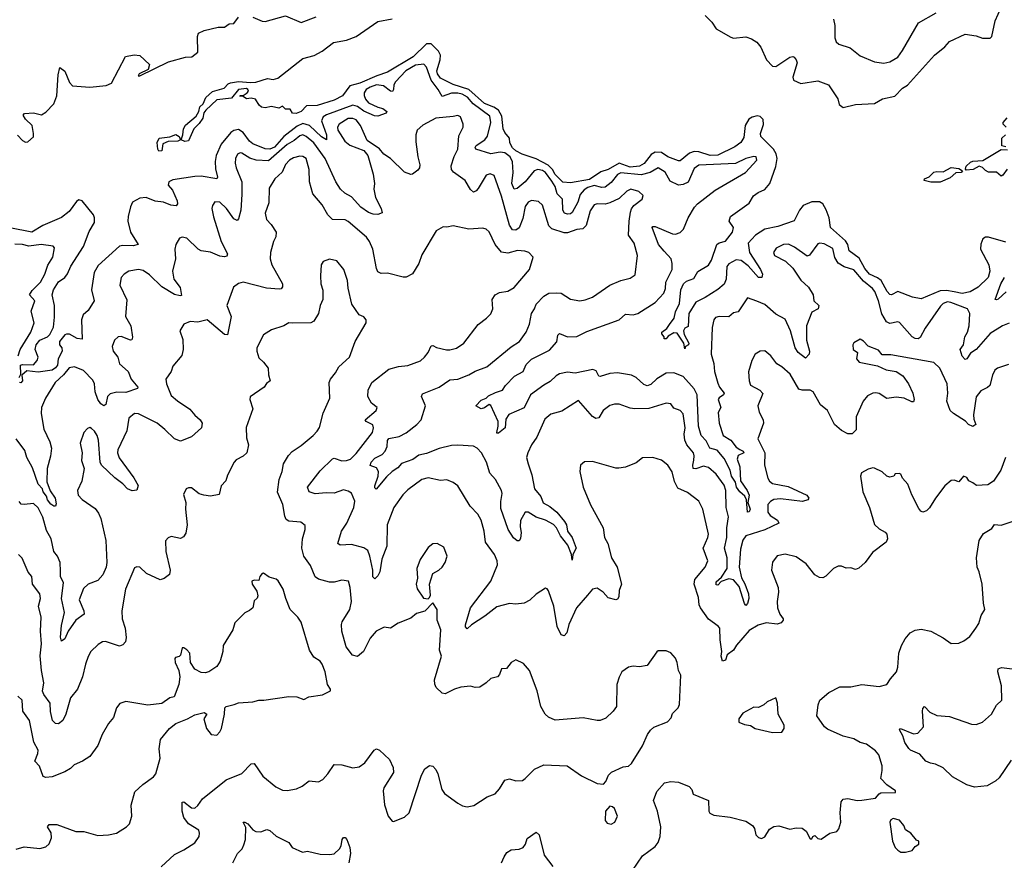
# Model space of a CAD drawing. Extents: x 2199565 to 2323334, y 894172 to 1018966.
# Tile 311 of 440: x 2272937 to 2279225, y 965442 to 970811. Entities that reach past the tile are written whole.
import ezdxf

# ---------------------------------------------------------------- set-up
doc = ezdxf.new("R2010")
doc.units = 0

msp = doc.modelspace()

# ---------------------------------------------------------------- linework, layer by layer
at = {"layer": '0CON10XD'}
for points in [[(2277315, 970838.8), (2277358, 970795), (2277385, 970754), (2277478.9, 970698.9), (2277495, 970694.4), (2277575, 970702.5), (2277610.2, 970690.2), (2277645, 970668.6), (2277670, 970635), (2277707.1, 970555), (2277745, 970514.4), (2277765, 970512.5), (2277855, 970573.1), (2277875, 970577.1), (2277882.6, 970572.6), (2277896.5, 970555), (2277901.1, 970535), (2277873.8, 970445), (2277878, 970425), (2277925, 970404.4), (2278035, 970421.1), (2278101.2, 970395), (2278160.8, 970305), (2278170.3, 970270.3), (2278195, 970250), (2278275, 970270.8), (2278395, 970275.7), (2278446.7, 970305), (2278525, 970323.5), (2278575, 970374.4), (2278606, 970394), (2278778.6, 970585), (2278845, 970638), (2278875, 970671.4), (2278975, 970718), (2279045, 970709.2), (2279086.4, 970693.6), (2279135, 970693.8), (2279146, 970705), (2279165.6, 970805), (2279205, 970890)], [(2273705, 970583.3), (2273766.7, 970525), (2273757.5, 970492.5), (2273700, 970465), (2273693, 970453), (2273705, 970452.5), (2273888.3, 970541.7), (2273995, 970571.2), (2274036.7, 970575), (2274073.8, 970605), (2274071.5, 970705), (2274078, 970725), (2274115, 970741.5), (2274205, 970764.3), (2274245, 970763.3), (2274275, 970786), (2274305, 970786.7), (2274335, 970827.1)], [(2279235, 969391), (2279125, 969422.3), (2279105, 969421.6), (2279087.6, 969412.4), (2279075, 969377.5), (2279072.2, 969345), (2279126.4, 969246.4), (2279131.9, 969205), (2279122.4, 969165), (2279058, 969102), (2279006.5, 969073.5), (2278955, 969061.6), (2278905, 969072.2), (2278855, 969080.8), (2278815, 969080), (2278695, 969028.1), (2278639.4, 969039.4), (2278545, 969074.6), (2278505, 969054.4), (2278495, 969056.4), (2278476.1, 969076.1), (2278438.4, 969145), (2278415, 969163.5), (2278365, 969186), (2278335, 969221.7), (2278298.1, 969288.1), (2278234.1, 969334.1), (2278225.5, 969375), (2278209.9, 969399.9), (2278114.6, 969484.6), (2278106.8, 969545), (2278088, 969598), (2278065, 969634.8), (2278045, 969648.2), (2277995, 969647.3), (2277940.6, 969625), (2277916.1, 969595), (2277882.6, 969527.4), (2277779.5, 969490.5), (2277695, 969473.3), (2277635, 969435.2), (2277589.5, 969385), (2277597.6, 969325), (2277668.1, 969215), (2277680.6, 969185), (2277677.5, 969165), (2277655, 969165.6), (2277590.2, 969240.2), (2277545, 969273.2), (2277513.2, 969276.8), (2277465, 969252.7), (2277452.7, 969235), (2277448.1, 969155), (2277435, 969122.7), (2277395, 969087.1), (2277315, 969036.2), (2277255, 969006.9), (2277210, 968935), (2277205, 968852.5), (2277185, 968841.2), (2277175.8, 968825), (2277180.6, 968800.6), (2277210, 968745), (2277207.5, 968735), (2277190, 968725), (2277185, 968710), (2277178.8, 968745), (2277135, 968808.9), (2277115, 968810.5), (2277079.2, 968790.8), (2277065, 968772.9), (2277053, 968773), (2277053.3, 968785), (2277036.9, 968805), (2277038.9, 968815), (2277070.5, 968839.5), (2277086.3, 968863.7), (2277116, 968905), (2277124.3, 968945), (2277151.5, 968998.5), (2277159.4, 969085), (2277175.8, 969125), (2277195, 969141.7), (2277241.4, 969158.6), (2277267.3, 969202.7), (2277335, 969244.3), (2277354.3, 969275), (2277390, 969375), (2277405, 969387), (2277445, 969397.5), (2277489.1, 969455), (2277495.8, 969485), (2277468, 969525), (2277475.8, 969555), (2277595, 969640), (2277623.9, 969686.1), (2277652.5, 969707.5), (2277695, 969727.7), (2277728.3, 969765), (2277765.9, 969874.1), (2277773.9, 969925), (2277767, 969955), (2277751.1, 969985), (2277670.3, 970065), (2277668.8, 970085), (2277687.5, 970142.5), (2277684.3, 970174.3), (2277665, 970193.1), (2277646.5, 970196.5), (2277615, 970189.2), (2277593.9, 970176.1), (2277569.2, 970135), (2277560.8, 970059.2), (2277543.2, 970026.8), (2277505, 969999.5), (2277395, 969946.6), (2277346.2, 969945), (2277275, 969967.5), (2277245, 969968.8), (2277215, 969958.2), (2277155, 969910), (2277145, 969909.4), (2277075.2, 969935.2), (2277035, 969963.9), (2276995.8, 969965.8), (2276970.4, 969949.6), (2276925, 969893.3), (2276895, 969876.5), (2276835, 969869.5), (2276765, 969894.1), (2276695, 969854.3), (2276649.3, 969840.7), (2276575, 969790.7), (2276455, 969768.8), (2276405, 969774.1), (2276355.6, 969825), (2276341.4, 969851.4), (2276312.5, 969882.5), (2276235, 969923), (2276145, 969952.4), (2276105, 969974.4), (2276085, 969993.2), (2276066.4, 970025), (2276065.5, 970055.5), (2276035, 970091.4), (2276025, 970114), (2276016, 970195), (2275994.2, 970234.2), (2275965, 970252.8), (2275905, 970276.7), (2275806, 970366), (2275705, 970397.4), (2275625, 970438.9), (2275604.4, 970465), (2275600.7, 970485), (2275621.7, 970555), (2275624.3, 970585), (2275611.3, 970611.3), (2275565, 970656.8), (2275535, 970656.4), (2275449.7, 970575), (2275285, 970476.9), (2275217.8, 970452.2), (2275109.2, 970405), (2275045, 970388.6), (2274998, 970325), (2274945, 970297.8), (2274835.9, 970264.1), (2274769.5, 970260.5), (2274733.8, 970225), (2274702.7, 970212.7), (2274680, 970215), (2274665, 970240), (2274635, 970240), (2274615, 970260), (2274593, 970247), (2274545, 970256.7), (2274505, 970248.8), (2274482.3, 970252.3), (2274466.7, 970265), (2274443.3, 970303.3), (2274415, 970309.2), (2274385, 970306.7), (2274365, 970320), (2274342.5, 970322.5), (2274345, 970327.5), (2274365, 970327.5), (2274390, 970345), (2274397.5, 970355), (2274393.3, 970365), (2274385, 970371.2), (2274333.9, 970366.1), (2274289.2, 970310.8), (2274195, 970300), (2274125, 970234.3), (2274113.6, 970216.4), (2274107.6, 970182.4), (2274082.6, 970147.4), (2274048.1, 970115), (2274015, 970038.5), (2273992.4, 970032.4), (2273967.5, 970045), (2273979.4, 970075), (2273983.1, 970115), (2273995, 970138), (2274065, 970196), (2274081.4, 970225), (2274086.9, 970255), (2274109.4, 970275), (2274126.3, 970313.7), (2274167.3, 970352.7), (2274243.3, 970375), (2274267.7, 970402.3), (2274282.3, 970407.7), (2274335, 970415.6), (2274410.5, 970409.5), (2274445, 970413.3), (2274520, 970435), (2274555, 970429.2), (2274585, 970437.5), (2274745, 970563.5), (2274817.8, 970582.2), (2274869.1, 970610.9), (2274940, 970665), (2275025, 970680.5), (2275085, 970704.5), (2275225, 970799.4), (2275315, 970815.9)], [(2274425, 970828.6), (2274485, 970801.4), (2274505, 970800.8), (2274635, 970835.6), (2274735, 970794.3), (2274830.3, 970829.7)], [(2278134.5, 970815), (2278142.9, 970775), (2278142, 970695), (2278150.3, 970670.3), (2278167.5, 970655), (2278240.9, 970630.9), (2278305, 970581.1), (2278395, 970543.3), (2278455, 970534.4), (2278495, 970542.2), (2278545, 970573.1), (2278575, 970614.2), (2278677.6, 970792.4), (2278790, 970855)], [(2272922.8, 970072.8), (2272955, 970040.6), (2272975, 970029.4), (2272988.9, 970031.1), (2273025, 970063.8), (2273025.8, 970085), (2273015.6, 970135.6), (2272973.3, 970175), (2272958.3, 970201.7), (2272968.3, 970211.7), (2273025, 970216.7), (2273077, 970203), (2273105, 970220), (2273154.2, 970275), (2273174.3, 970325), (2273181.7, 970458.3), (2273194.2, 970505.8), (2273225, 970482), (2273255, 970410), (2273275, 970390), (2273385, 970380), (2273489.8, 970390.2), (2273523.6, 970406.4), (2273613, 970577), (2273667, 970587), (2273705, 970583.3)], [(2277535, 968067), (2277557.1, 968055), (2277562, 968045), (2277525, 968028.5), (2277519.2, 968005), (2277535.2, 967955.2), (2277539.4, 967865), (2277583.8, 967805), (2277595.5, 967775), (2277587, 967727), (2277602.9, 967685), (2277595, 967668), (2277585, 967666.2), (2277579.5, 967745), (2277567.2, 967767.2), (2277536.1, 967795), (2277515, 967824.7), (2277507.9, 967857.9), (2277481.8, 967895), (2277473.9, 967935), (2277435, 968009.3), (2277391.3, 968061.3), (2277343.8, 968073.8), (2277321.8, 968121.8), (2277289.7, 968155), (2277271.1, 968215), (2277262.9, 968415), (2277245, 968454.1), (2277175, 968533.3), (2277115, 968555.6), (2277065, 968554.5), (2277005, 968516.9), (2276968.3, 968481.7), (2276945, 968473.1), (2276922, 968482), (2276875, 968525.7), (2276845, 968540.6), (2276755, 968555.5), (2276705, 968551.8), (2276645, 968531.8), (2276634.5, 968535), (2276618.6, 968568.6), (2276597.7, 968577.7), (2276485, 968554.7), (2276435, 968559), (2276385, 968550.4), (2276362.7, 968537.3), (2276325, 968499.4), (2276285, 968477.3), (2276200, 968415), (2276158.8, 968331.2), (2276060.3, 968289.7), (2276040.9, 968259.1), (2276037.1, 968205), (2275995, 968170), (2275985, 968170), (2275984.6, 968174.6), (2275993.4, 968215), (2275992.5, 968245), (2275945, 968347.5), (2275935, 968353.3), (2275905, 968332), (2275885, 968325.8), (2275850, 968345), (2275885, 968380.6), (2275916.6, 968393.4), (2275931.7, 968408.3), (2275975, 968431.1), (2276020, 968445), (2276040, 968475), (2276096.1, 968533.9), (2276151.5, 968565), (2276171, 968609), (2276205, 968644.1), (2276320.1, 968699.9), (2276366.6, 968753.4), (2276373.3, 968796.7), (2276383.6, 968806.4), (2276435, 968786.5), (2276495, 968788.9), (2276559.5, 968820.5), (2276765, 968893.9), (2276805, 968930.5), (2276855, 968925.4), (2276885, 968933.8), (2276995, 969004.5), (2277049.6, 969065), (2277060.8, 969095), (2277063.9, 969135), (2277102.9, 969215), (2277104.5, 969255), (2277096.5, 969285), (2277053.5, 969333.5), (2277015.9, 969375.9), (2276977.1, 969485), (2276980, 969490), (2276995, 969491.5), (2277105, 969443.6), (2277125, 969441.8), (2277155, 969451.9), (2277176.2, 969473.8), (2277206.2, 969545), (2277245.8, 969614.2), (2277265, 969635.6), (2277378.2, 969721.8), (2277572, 969835), (2277645.6, 969915), (2277641.2, 969935), (2277625, 969937.8), (2277575, 969925.4), (2277508, 969892), (2277275, 969882.1), (2277245, 969860.9), (2277206.2, 969773.8), (2277175, 969758.9), (2277145, 969754.6), (2277090.9, 969780.9), (2277058.1, 969838.1), (2277015, 969864.6), (2276964.3, 969835.7), (2276905, 969820.5), (2276775, 969832.8), (2276755, 969823.4), (2276715, 969771.6), (2276675, 969742.6), (2276655, 969738.6), (2276605, 969751.5), (2276565, 969739.8), (2276542.6, 969725), (2276517.1, 969695), (2276500.9, 969645), (2276465, 969580), (2276455, 969570.4), (2276435, 969568.2), (2276415.3, 969575.3), (2276405, 969593.8), (2276403.2, 969665), (2276369.1, 969699.1), (2276355.7, 969745), (2276335, 969779.1), (2276295, 969834.4), (2276275, 969848.2), (2276245, 969854.8), (2276222.7, 969845), (2276165.3, 969775), (2276115, 969733.2), (2276095, 969728.5), (2276080.6, 969765), (2276089, 969835), (2276085, 969904), (2276068.9, 969935), (2276035, 969960.7), (2276005, 969964.4), (2275945, 969955.6), (2275850, 969985), (2275845.7, 969995), (2275852.3, 970007.7), (2275906.8, 970043.2), (2275925, 970068.1), (2275944.8, 970155), (2275940.3, 970195), (2275833.6, 970273.6), (2275797.1, 970317.1), (2275762, 970335), (2275735, 970341.9), (2275695, 970341.1), (2275635, 970320.4), (2275610.2, 970365), (2275564.7, 970424.7), (2275535, 970508.9), (2275518.4, 970528.4), (2275465, 970521.1), (2275402.1, 970485), (2275336.7, 970415), (2275327.3, 970395), (2275325.2, 970364.8), (2275316.9, 970353.1), (2275305, 970354.7), (2275260, 970390), (2275216, 970396), (2275175, 970381.5), (2275149.2, 970365), (2275137.3, 970345), (2275137, 970327), (2275145, 970304.1), (2275165, 970280), (2275225, 970252.2), (2275256.2, 970245), (2275282.5, 970225), (2275277.5, 970215), (2275225, 970196.1), (2275202.3, 970197.7), (2275135, 970228), (2275095, 970256.6), (2275065, 970264.8), (2274896.8, 970203.2), (2274875, 970190.4), (2274863.7, 970165), (2274896.1, 970075), (2274895.7, 970044.3), (2274865, 970064.2), (2274788.8, 970135), (2274745, 970147.9), (2274708.1, 970131.9), (2274624.5, 970065), (2274565, 969997.1), (2274535, 969984), (2274505, 969986.4), (2274425, 970018.3), (2274405.1, 970035.1), (2274365, 970091.9), (2274335, 970110.5), (2274305, 970104.7), (2274285, 970091.8), (2274224.2, 970015.8), (2274191.9, 969945), (2274184.8, 969905), (2274187.9, 969857.9), (2274201.1, 969805), (2274196, 969795), (2274095, 969811), (2274055, 969810.8), (2273915, 969788.9), (2273889.2, 969775), (2273884.4, 969755), (2273912.2, 969722.2), (2273942.5, 969655), (2273944.2, 969635), (2273937, 969623), (2273902.7, 969627.3), (2273855, 969645.9), (2273802.8, 969652.8), (2273744.5, 969675.5), (2273705, 969670.6), (2273658, 969645), (2273644.5, 969615.5), (2273629.5, 969555), (2273628.2, 969525), (2273645.3, 969455), (2273693.3, 969375), (2273662.7, 969367.3), (2273595, 969370), (2273574.4, 969365), (2273438.9, 969241.1), (2273413.1, 969196.9), (2273396.2, 969085), (2273412.7, 969015), (2273374.4, 968955), (2273343.2, 968926.8), (2273331.9, 968895), (2273335, 968770), (2273305, 968775.6), (2273255, 968802.1), (2273235, 968803.8), (2273225, 968798.2), (2273191.5, 968755), (2273191.1, 968735), (2273205.2, 968715.2), (2273208.1, 968695), (2273182.1, 968645), (2273177.4, 968605), (2273165, 968588.2), (2273145, 968573.7), (2273055, 968560), (2272981.9, 968568.1), (2272950, 968540), (2272955.6, 968505), (2272945, 968491.4), (2272935, 968493.3)], [(2276315.7, 969495.7), (2276275, 969625.8), (2276251.1, 969651.1), (2276205, 969656.5), (2276185, 969645.6), (2276165, 969617.5), (2276149.4, 969540.6), (2276127, 969483), (2276105, 969466.7), (2276085, 969468.6), (2276065, 969500), (2276015, 969684), (2275966.6, 969816.6), (2275942.3, 969827.7), (2275915, 969818.8), (2275865, 969732.5), (2275852.6, 969717.4), (2275835, 969710.8), (2275815, 969727.1), (2275781.8, 969785), (2275706.5, 969836.5), (2275694.7, 969855), (2275692.9, 969877.1), (2275712, 969938), (2275735.8, 969985), (2275741.4, 970068.6), (2275768.1, 970125), (2275769.4, 970145), (2275751.3, 970191.3), (2275735, 970199.4), (2275705, 970192.9), (2275595, 970183.1), (2275512.6, 970137.4), (2275475.8, 970105), (2275467.1, 970075), (2275467.9, 970032.1), (2275480, 969935), (2275492.5, 969885), (2275491.2, 969865), (2275480.5, 969849.5), (2275446.2, 969825), (2275435, 969823.3), (2275395, 969836.7), (2275305, 969925.7), (2275262.8, 969952.8), (2275235, 969985.7), (2275155, 970040), (2275112.7, 970135), (2275085, 970172), (2275065, 970179.8), (2275035, 970179.5), (2274976.2, 970145), (2274965.8, 970125), (2274968.1, 970105), (2275013.2, 970035), (2275045, 970009.3), (2275135, 969976), (2275161.2, 969945), (2275194.5, 969824.5), (2275202.2, 969765), (2275197.9, 969727.9), (2275209.4, 969675), (2275245.8, 969605), (2275251.2, 969578.8), (2275223.2, 969566.8), (2275195, 969568.8), (2275165, 969580.4), (2275115, 969613.1), (2275055, 969679.1), (2275012.9, 969702.9), (2274985, 969730), (2274955.4, 969775), (2274887.1, 969925), (2274815, 970024.7), (2274766.2, 970065), (2274744.8, 970075.2), (2274725, 970070.3), (2274690.6, 970039.4), (2274645, 970013.3), (2274525, 969910.9), (2274446.7, 969915), (2274407.8, 969927.8), (2274355, 969958.1), (2274345, 969960), (2274328.2, 969951.8), (2274314.6, 969925), (2274312.1, 969895), (2274319.1, 969865), (2274356.7, 969776.7), (2274356.2, 969695), (2274350.3, 969595), (2274335, 969540), (2274325, 969529.2), (2274305, 969539.2), (2274257.8, 969605), (2274215, 969645.6), (2274182.9, 969647.1), (2274168, 969625), (2274164.2, 969605), (2274175, 969552.5), (2274223.3, 969395), (2274264, 969315), (2274260, 969300), (2274244.3, 969295.7), (2274215, 969300.8), (2274155, 969326), (2274095, 969335.4), (2274076, 969346), (2274005, 969415.7), (2273975, 969422.5), (2273956.7, 969415), (2273933.8, 969375), (2273928, 969345), (2273931.5, 969285), (2273913.8, 969205), (2273921.3, 969155), (2273961.6, 969101.6), (2273969.3, 969050.7), (2273962.5, 969047.5), (2273925, 969057.2), (2273844.8, 969104.8), (2273765, 969182.5), (2273725, 969210.5), (2273695, 969215.6), (2273635, 969204.2), (2273603.6, 969186.4), (2273584.5, 969165.5), (2273575.7, 969115), (2273622, 969022), (2273613.5, 968915), (2273646.9, 968855), (2273657.1, 968782.9), (2273653.3, 968766.7), (2273645, 968764), (2273585, 968788.1), (2273565, 968785.6), (2273543.3, 968765), (2273528.2, 968725), (2273533.5, 968695), (2273564.5, 968655), (2273573.4, 968613.4), (2273629.2, 968565), (2273648.9, 968515), (2273691.4, 968465), (2273689.2, 968455), (2273615, 968429.5), (2273557.1, 968432.9), (2273515, 968420.9), (2273497.3, 968405), (2273486.4, 968353.6), (2273475, 968345.8), (2273455, 968358.8), (2273436.1, 968386.1), (2273419.6, 968435), (2273415.6, 968485.6), (2273405, 968508.8), (2273345, 968571.2), (2273286.7, 968595), (2273251.9, 968588.1), (2273217.6, 968542.4), (2273163.6, 968495), (2273101.9, 968395), (2273076.4, 968333.6), (2273074.6, 968295), (2273091.1, 968195), (2273130.4, 968115), (2273139.6, 968075), (2273133.4, 968023.4), (2273112.5, 967945), (2273110.5, 967860.5), (2273132.5, 967802.5), (2273164.4, 967755), (2273170.8, 967719.2), (2273166, 967704), (2273155, 967704.2), (2273135, 967717.1), (2273114.7, 967745), (2273108.7, 967768.7), (2273086.2, 967795), (2273083.6, 967815), (2273054.9, 967844.9), (2273018, 967948), (2272981.6, 968015), (2272969, 968059), (2272915, 968134.5)], [(2279237.5, 970125), (2279217.5, 970145), (2279217.5, 970155), (2279242.5, 970185)], [(2273825, 969972), (2273819.2, 969985), (2273816, 970026), (2273827.5, 970055), (2273895, 970063.2), (2273935, 970078.1), (2273956.2, 970065), (2273963.3, 970045), (2273946.7, 970035), (2273885, 970033.9), (2273851.3, 970018.7), (2273845, 969974.2), (2273825, 969972)], [(2279235, 970000), (2279210, 970005), (2279210, 970055), (2279232.5, 970075)], [(2275220, 968335), (2275183, 968363), (2275160, 968405), (2275161.9, 968445), (2275185, 968493.1), (2275295, 968579.2), (2275356.6, 968596.6), (2275415, 968602.7), (2275496.6, 968633.4), (2275522.9, 968655), (2275545.7, 968685), (2275565, 968728), (2275575, 968730), (2275598.3, 968718.3), (2275662.6, 968702.6), (2275685, 968702.2), (2275727.2, 968712.8), (2275773.8, 968746.2), (2275864.3, 968865), (2275918.8, 968905), (2275945, 968933.3), (2275958.6, 968965), (2275954.4, 969025), (2275972.5, 969055), (2276000.5, 969069.5), (2276055, 969076.9), (2276095, 969101.4), (2276192.5, 969215), (2276216.7, 969295), (2276188, 969325), (2276163.5, 969333.5), (2276116.2, 969336.2), (2276055, 969320), (2276015, 969327.3), (2275973.9, 969375), (2275936, 969456), (2275915, 969474), (2275895, 969480), (2275805, 969473.1), (2275705, 969494), (2275665, 969486.2), (2275641.7, 969488.3), (2275596.4, 969463.6), (2275505, 969310), (2275485.8, 969255), (2275445, 969188), (2275405, 969166.2), (2275385, 969166), (2275285, 969191.8), (2275245, 969190), (2275225, 969200), (2275215, 969221.2), (2275192.7, 969345), (2275170.5, 969395), (2275151.5, 969421.5), (2275035, 969523.3), (2275015, 969532.5), (2274935, 969534.4), (2274905, 969565.8), (2274868.9, 969628.9), (2274808.6, 969698.6), (2274788.2, 969775), (2274785.4, 969855), (2274765.5, 969925), (2274745, 969937.9), (2274725, 969940), (2274685, 969929.6), (2274660.6, 969915), (2274635, 969885.7), (2274613, 969837), (2274565.7, 969795), (2274530, 969735), (2274528, 969642), (2274505.6, 969575), (2274514.2, 969535), (2274543.4, 969503.4), (2274574, 969455), (2274572.9, 969425), (2274557.8, 969395), (2274538.9, 969325), (2274537.5, 969285), (2274546.5, 969245), (2274614.3, 969125), (2274616, 969105), (2274606.7, 969093.3), (2274595, 969090), (2274513.8, 969096.2), (2274365, 969135.4), (2274335, 969126.7), (2274303, 969103), (2274258.9, 968985), (2274287.5, 968915), (2274265, 968797.5), (2274245, 968801.2), (2274135, 968893.3), (2274075, 968879.2), (2274025, 968884.4), (2273984.2, 968865.8), (2273960, 968825), (2273979.1, 968769.1), (2273980.8, 968705), (2273972.8, 968667.2), (2273915, 968598), (2273903.3, 968565), (2273870.8, 968515), (2273874.3, 968485), (2273905, 968410.6), (2273945, 968376.2), (2274023.9, 968323.9), (2274054.6, 968284.6), (2274090, 968255), (2274101.4, 968235), (2274098, 968205), (2274035, 968148), (2273965, 968120), (2273925, 968134.4), (2273863.2, 968193.2), (2273815.7, 968235), (2273695.9, 968294.1), (2273670, 968295), (2273633.7, 968266.3), (2273622.1, 968185), (2273564.7, 968065), (2273562, 968045), (2273572.8, 968012.8), (2273666.5, 967885), (2273694, 967836), (2273685, 967806.7), (2273655, 967801.4), (2273625, 967814.4), (2273596.4, 967846.4), (2273545, 967885.6), (2273459.6, 967965), (2273450.7, 967985), (2273440, 968125), (2273431.9, 968155), (2273415, 968183.8), (2273395, 968201.2), (2273385, 968206.2), (2273369.5, 968200.5), (2273346, 968175), (2273324.2, 968105.8), (2273335.7, 968045), (2273331.4, 967995), (2273349.2, 967945), (2273333.3, 967863.3), (2273307.1, 967805), (2273311.4, 967775), (2273335, 967747.1), (2273418.3, 967688.3), (2273440.1, 967660.1), (2273455.3, 967625.3), (2273486.6, 967485), (2273493.5, 967345), (2273488.9, 967315), (2273466.9, 967265), (2273435, 967230), (2273373.8, 967206.2), (2273345, 967177.5), (2273317.5, 967105), (2273346.7, 967035), (2273349.2, 967015), (2273296.2, 966975), (2273247.1, 966905), (2273225, 966857.1), (2273205, 966842), (2273197.6, 966867.6), (2273203, 966943), (2273223.1, 967025), (2273204.2, 967115), (2273215.9, 967215), (2273198.5, 967255), (2273198.3, 967288.3), (2273194.5, 967345), (2273178.2, 967385), (2273154.6, 967415), (2273137.2, 967495), (2273109.2, 967549.2), (2273085, 967633.1), (2273055, 967692.7), (2273025, 967720.8), (2272965, 967713.8), (2272947.4, 967717.4), (2272933.8, 967733.8)], [(2279243, 969857), (2279215, 969817.5), (2279205, 969812.5), (2279175, 969837.5), (2279125, 969837.5), (2279105, 969847.5), (2279086.7, 969866.7), (2279064.1, 969875.9), (2279025.6, 969854.4), (2278981.2, 969851.2), (2278976.7, 969856.7), (2278982, 969875), (2279009.2, 969900.8), (2279025, 969908.6), (2279088.6, 969911.4), (2279205, 969982.5), (2279245, 969980)], [(2278815, 969774.5), (2278755, 969774.5), (2278714.2, 969784.2), (2278715, 969796), (2278745, 969808.6), (2278775, 969838.1), (2278795, 969842.7), (2278835, 969839.5), (2278885, 969867.5), (2278935, 969860), (2278957, 969847), (2278950, 969835), (2278916.1, 969833.9), (2278879.7, 969800.3), (2278815, 969774.5)], [(2279252, 968608), (2279182.5, 968585), (2279165, 968573.3), (2279148.6, 968541.4), (2279133.1, 968475), (2279118.7, 968461.3), (2279075, 968440.8), (2279045, 968403.3), (2279028.6, 968288.6), (2279029.7, 968259.7), (2279043.8, 968225), (2279025, 968214), (2278996.7, 968225), (2278976.7, 968246.7), (2278900, 968295), (2278880, 968315), (2278858.8, 968375), (2278864.6, 968425), (2278859.1, 968485), (2278814.2, 968585), (2278775, 968620.8), (2278501.3, 968671.3), (2278445, 968670), (2278420.5, 968700.5), (2278355.9, 968725.9), (2278325, 968758.8), (2278305, 968770), (2278263.6, 968746.4), (2278257.5, 968735), (2278260, 968705), (2278287.5, 968685), (2278280, 968645), (2278297.5, 968625), (2278415, 968600), (2278470, 968575), (2278533.5, 968563.5), (2278576.4, 968536.4), (2278614.2, 968485), (2278640, 968425), (2278648.8, 968385), (2278645, 968370), (2278635, 968371.2), (2278586, 968394), (2278535, 968400), (2278475, 968392.9), (2278425, 968423.5), (2278405, 968427.5), (2278385, 968425.6), (2278351.4, 968408.6), (2278323.1, 968375), (2278278, 968275), (2278277.9, 968192.1), (2278254.3, 968165.7), (2278225, 968166.4), (2278185, 968186.8), (2278141.2, 968225), (2278096.2, 968315), (2278052.1, 968352.1), (2278003.8, 968433.8), (2277985, 968445.5), (2277935, 968445.3), (2277912, 968452), (2277858, 968548), (2277805, 968594), (2277772.4, 968612.4), (2277735, 968664), (2277695, 968696.7), (2277665, 968693.8), (2277634.2, 968675.8), (2277612.5, 968635), (2277592.1, 968562.1), (2277596, 968505), (2277605, 968476.7), (2277664.5, 968444.5), (2277683.8, 968423.8), (2277651.4, 968345), (2277660, 968305), (2277684.3, 968255), (2277687.5, 968235), (2277650, 968135), (2277694.7, 968044.7), (2277694, 967965), (2277715, 967882.5), (2277725, 967863.6), (2277745, 967848), (2277845, 967830), (2277963.3, 967775), (2277977.5, 967755), (2277970, 967745), (2277935.4, 967734.6), (2277795, 967751.3), (2277754.1, 967745.9), (2277731.2, 967735), (2277715.8, 967714.2), (2277714.3, 967665), (2277730, 967645), (2277775.7, 967615), (2277784, 967595), (2277695, 967553.4), (2277575, 967514), (2277555, 967488), (2277539.4, 967429.4), (2277532.4, 967315), (2277546.7, 967246.7), (2277568.9, 967208.9), (2277592.3, 967145), (2277594.4, 967115), (2277585, 967082.9), (2277575, 967070), (2277565, 967082.9), (2277531.5, 967191.5), (2277495, 967232.6), (2277465, 967240.5), (2277417.5, 967222.5), (2277395, 967200), (2277385, 967201.4), (2277385, 967220), (2277418.8, 967251.2), (2277454.4, 967305.6), (2277454.5, 967375), (2277437.6, 967435), (2277453.8, 967505), (2277453.4, 967566.6), (2277462.9, 967635), (2277448.9, 967695), (2277447.2, 967805), (2277435, 967837.8), (2277385, 967907.8), (2277335, 967951.1), (2277305, 967960), (2277255, 967942.4), (2277238.9, 967945), (2277235.8, 967965), (2277241.6, 967998.4), (2277245.2, 968025), (2277240.8, 968045), (2277198.2, 968095), (2277185.3, 968125), (2277181.2, 968165), (2277187.2, 968205), (2277175, 968293.3), (2277155.5, 968315.5), (2277115, 968330), (2277095, 968357.5), (2277065, 968362.2), (2276955, 968328.9), (2276865, 968326.1), (2276835, 968329.6), (2276765, 968355.5), (2276735, 968356.5), (2276705, 968346.4), (2276664.2, 968315.8), (2276635, 968268.6), (2276615.5, 968264.5), (2276595, 968276.7), (2276505, 968378.8), (2276399.4, 968310.6), (2276328.6, 968291.4), (2276290.8, 968259.2), (2276239.2, 968145), (2276204.7, 968095.3), (2276181.1, 968045), (2276173.5, 968015), (2276183.3, 967975), (2276206.9, 967905), (2276224.6, 967815), (2276264.5, 967765), (2276280.9, 967725), (2276322, 967702), (2276366.3, 967666.3), (2276416.4, 967606.4), (2276428.3, 967585), (2276436.2, 967545), (2276465.3, 967505), (2276491.2, 967435), (2276470, 967395), (2276465, 967360), (2276460, 967395), (2276437.1, 967455), (2276390.5, 967515), (2276366.2, 967566.2), (2276345, 967587.8), (2276295.8, 967615.8), (2276234.8, 967634.8), (2276185, 967666.1), (2276165, 967666.9), (2276135, 967613.3), (2276132.5, 967572.5), (2276140, 967535), (2276135, 967496.7), (2276126.8, 967483.2), (2276115, 967482.9), (2276091.2, 967501.2), (2276056, 967556), (2276010.6, 967689.4), (2276010, 967735), (2276018, 967785), (2276012.9, 967805), (2275975.4, 967875.4), (2275940.5, 967915), (2275919.2, 967985), (2275887.1, 968045), (2275858.8, 968075), (2275835, 968086.7), (2275735, 968094.1), (2275695, 968091.3), (2275615, 968072), (2275535, 968040.8), (2275485, 968028.9), (2275447.4, 968002.6), (2275375, 967977.6), (2275351.8, 967948.2), (2275314.7, 967925), (2275279.3, 967890.7), (2275213.6, 967813.6), (2275205, 967822), (2275204.2, 967835), (2275226.1, 967895), (2275228.5, 967925), (2275215, 967948.9), (2275175, 967963.3), (2275180.8, 967985), (2275205, 968011.8), (2275251.1, 968035), (2275271.2, 968055), (2275283.3, 968085), (2275285.9, 968124.1), (2275294, 968136), (2275361.4, 968148.6), (2275405, 968172.8), (2275472.2, 968225), (2275501.1, 968255), (2275529.3, 968345), (2275502.2, 968405), (2275509.3, 968420.7), (2275615.4, 968464.6), (2275685, 968510.6), (2275734.6, 968515.4), (2275805, 968542.7), (2275845, 968567.3), (2275920, 968595), (2276075, 968721.5), (2276129.2, 968755), (2276172.2, 968815), (2276193.6, 968866.4), (2276204.5, 968935), (2276224.4, 968965), (2276234.5, 968995), (2276284.4, 969045), (2276316, 969064), (2276367.4, 969067.4), (2276395, 969064.3), (2276455, 969025.7), (2276515, 969015.7), (2276548.2, 969021.8), (2276595, 969040), (2276705, 969115.6), (2276775, 969145.8), (2276835, 969160), (2276867.4, 969182.6), (2276881.9, 969305), (2276861.1, 969385), (2276825.5, 969435), (2276829.6, 969525), (2276836.9, 969583.1), (2276845, 969604), (2276860, 969625), (2276912, 969665), (2276918.6, 969688.6), (2276890, 969715), (2276840.7, 969729.3), (2276815, 969717.1), (2276765, 969668.9), (2276705, 969641.3), (2276675, 969633.4), (2276624.6, 969635.4), (2276605, 969628.5), (2276579.2, 969590.8), (2276553.9, 969496.1), (2276534, 969475), (2276495, 969470.5), (2276435, 969450), (2276415, 969450.3), (2276335.7, 969475), (2276315.7, 969495.7)], [(2272933.2, 968525), (2272943.4, 968546.6), (2272942.4, 968605), (2272955, 968609.8), (2273025, 968606.7), (2273048, 968635), (2273054, 968655), (2273036.2, 968705), (2273041.6, 968735), (2273065, 968763.7), (2273115, 968785.8), (2273130.3, 968799.7), (2273153.4, 968846.6), (2273158.6, 968911.4), (2273159.6, 968985), (2273144.5, 969055), (2273151.9, 969085), (2273185, 969136.3), (2273225, 969164), (2273242.8, 969187.2), (2273263, 969237), (2273345, 969362.2), (2273381, 969459), (2273413.7, 969516.3), (2273414.2, 969545), (2273407.4, 969565), (2273337, 969655), (2273315, 969660.2), (2273298.8, 969651.2), (2273253.3, 969586.7), (2273205, 969547.3), (2273085, 969497), (2273015, 969455.3), (2272875, 969482.5)], [(2272926.8, 968665), (2272940.5, 968705), (2273008.7, 968815), (2273030.4, 968875), (2273010.9, 968949.1), (2273034.4, 969015), (2273000, 969055), (2273017.3, 969082.7), (2273068.9, 969135), (2273096.9, 969185), (2273117, 969243), (2273147.8, 969295), (2273160, 969355), (2273150, 969365), (2273075, 969376.2), (2272995, 969364.2), (2272955, 969375.8), (2272906.7, 969376.7)], [(2279255, 968873.1), (2279213.3, 968856.7), (2279135, 968806.1), (2279045, 968705.4), (2279009.4, 968680.6), (2278985, 968644.2), (2278975, 968640), (2278955, 968662), (2278943.7, 968705), (2278964.1, 968735), (2278973, 968785), (2278990.9, 968815), (2279000.7, 968855), (2279004.6, 968935), (2278990, 968965), (2278884.1, 969005.9), (2278861.7, 969008.3), (2278835, 968998.5), (2278817.6, 968982.4), (2278719.6, 968840.4), (2278688.1, 968781.9), (2278675, 968772.7), (2278655.5, 968774.5), (2278636.7, 968786.7), (2278555, 968878), (2278545, 968882.5), (2278495, 968870.9), (2278472.2, 968882.2), (2278443.2, 968933.2), (2278421.9, 969015), (2278398.1, 969075), (2278382.3, 969095), (2278325, 969140.6), (2278265, 969213.9), (2278202.8, 969232.8), (2278165, 969255.4), (2278141.8, 969291.8), (2278130.7, 969350.7), (2278075, 969379.4), (2278045.9, 969384.1), (2278035, 969378.8), (2277981.7, 969308.3), (2277965, 969302), (2277885, 969359.4), (2277847, 969377), (2277815, 969374.5), (2277767.4, 969352.6), (2277751.1, 969325), (2277757.1, 969305), (2277828.1, 969268.1), (2277875.3, 969225.3), (2277925, 969148), (2277974, 969104), (2278004.6, 969055), (2278009.1, 969015), (2278041.5, 968985), (2278035.6, 968965), (2277996.2, 968943.8), (2277961.8, 968855), (2277962.8, 968765), (2277980, 968695), (2277978.8, 968675), (2277955, 968648.8), (2277908.2, 968685), (2277889.7, 968715), (2277860.5, 968825), (2277825, 968898.6), (2277765, 968931.5), (2277695, 968991.9), (2277645, 969014.3), (2277585, 969033.8), (2277525, 968945.8), (2277495, 968939.2), (2277465.9, 968914.1), (2277403.8, 968916.2), (2277381.3, 968908.7), (2277369.2, 968895), (2277358.5, 968845), (2277353.8, 968675), (2277370.4, 968615), (2277373.6, 968565), (2277395, 968489.2), (2277405.3, 968465), (2277435.7, 968425), (2277432, 968415), (2277405, 968396.9), (2277398.5, 968385), (2277415.6, 968335), (2277397.5, 968302.5), (2277404.8, 968235), (2277429.2, 968155), (2277478.3, 968125), (2277511.9, 968081.9), (2277535, 968067)], [(2275735, 965806.7), (2275765, 965790), (2275795, 965783.3), (2275837.7, 965792.3), (2275923, 965847), (2275974.1, 965865.9), (2276001.7, 965898.3), (2276035.6, 965954.4), (2276065, 965962.5), (2276105, 965949.2), (2276147.3, 965952.7), (2276165, 965963.8), (2276224.7, 966025.3), (2276285, 966051.1), (2276432.5, 966045), (2276525, 965981.2), (2276625, 965933.3), (2276665, 965927.5), (2276680, 965945), (2276696.7, 965985), (2276716.7, 966005), (2276791.2, 966038.8), (2276825, 966043.3), (2276845, 966060), (2276915, 966173.3), (2276946, 966245), (2276965.6, 966274.4), (2276987.6, 966292.4), (2277073, 966327), (2277097, 966353), (2277105, 966380), (2277142.5, 966415), (2277151.7, 966438.3), (2277160, 966625), (2277144, 966654), (2277136.2, 966705), (2277125, 966732.5), (2277095, 966767.5), (2277065, 966780), (2277015, 966780), (2277005, 966773.3), (2276945, 966687.5), (2276895, 966678.8), (2276855, 966682.5), (2276825, 966676.2), (2276783.3, 966645), (2276765, 966612.5), (2276750, 966565), (2276749.2, 966425), (2276728, 966395), (2276679.3, 966350.7), (2276645, 966335.6), (2276624.6, 966334.6), (2276535, 966352.7), (2276357.7, 966337.7), (2276315, 966356), (2276292.5, 966375), (2276265.7, 966425), (2276242, 966525), (2276193.8, 966655), (2276155, 966700), (2276105, 966722.5), (2276075, 966706.2), (2276045, 966667.5), (2276014.1, 966665.9), (2276000.7, 966629.3), (2275987.5, 966615), (2275945, 966603.3), (2275915, 966576), (2275875, 966547.5), (2275845, 966545.7), (2275815, 966554.2), (2275755, 966547.1), (2275713.3, 966535), (2275655, 966505.8), (2275635, 966508.8), (2275596.7, 966546.7), (2275587.8, 966567.8), (2275586.5, 966595), (2275630.6, 966745), (2275618.5, 966785), (2275626.4, 966915), (2275604, 966975), (2275603.3, 967045), (2275575, 967087.5), (2275525, 967032.5), (2275470.5, 967019.5), (2275435, 966988.8), (2275355, 966956), (2275305, 966925.8), (2275265, 966930.8), (2275213.9, 966906.1), (2275175, 966862), (2275131.9, 966775), (2275095, 966744.3), (2275062.6, 966752.6), (2275022.7, 966805), (2274994.5, 966905), (2274992.7, 966947.3), (2274995.6, 966965), (2275046.2, 967045), (2275055.6, 967095), (2275047.1, 967185), (2275036.2, 967225), (2274995, 967232.2), (2274945, 967219.1), (2274915, 967219.1), (2274845, 967237.8), (2274825, 967252.5), (2274795, 967325.6), (2274752.2, 967385), (2274738.2, 967435), (2274742.3, 967495), (2274760.5, 967555), (2274760.3, 967580.3), (2274731.7, 967601.7), (2274655, 967609.4), (2274638.5, 967618.5), (2274629.4, 967639.4), (2274616.8, 967715), (2274584, 967794), (2274594.7, 967875), (2274613.8, 967925), (2274622.1, 967975), (2274652.8, 968027.2), (2274676.6, 968053.4), (2274735, 968090.8), (2274810.8, 968155), (2274837.8, 968182.2), (2274852.7, 968207.3), (2274875, 968297.5), (2274918, 968395), (2274914.3, 968494.3), (2274922, 968515), (2274954, 968555), (2274975, 968594), (2275043.1, 968655), (2275080, 968755), (2275150, 968875), (2275150, 968895), (2275135, 968912.5), (2275105, 968926.7), (2275058.8, 968995), (2275035.7, 969095.7), (2275031.4, 969145), (2275008, 969215), (2274961.7, 969271.7), (2274915, 969282), (2274875, 969266.2), (2274862, 969245), (2274857.5, 969175), (2274860, 969125), (2274873.9, 969083.9), (2274872, 969025), (2274855.8, 968985), (2274845.5, 968934.5), (2274814.6, 968885.4), (2274796.2, 968875), (2274676.4, 968873.6), (2274655, 968874.3), (2274623.3, 968855), (2274545, 968830), (2274495, 968797.5), (2274451.9, 968715), (2274450.6, 968695), (2274465, 968651.2), (2274494, 968625), (2274524, 968585), (2274526.4, 968543.6), (2274536.7, 968505), (2274512.3, 968487.7), (2274497.5, 968465), (2274408.3, 968401.7), (2274407.5, 968385), (2274426.7, 968325), (2274383, 968207), (2274385, 968140), (2274398, 968095), (2274386.7, 968045), (2274365, 968023.8), (2274319.7, 968000.3), (2274306, 967985), (2274265, 967902.5), (2274253.8, 967865), (2274224.2, 967835), (2274211.7, 967778.3), (2274155, 967768), (2274113.4, 967773.4), (2274083.5, 967783.5), (2274035, 967821.2), (2274015, 967821.2), (2274000, 967815), (2273982.3, 967777.7), (2273998.3, 967728.3), (2273995.8, 967685.8), (2274006.7, 967585), (2273998.5, 967531.5), (2273982.7, 967507.3), (2273965, 967497.5), (2273905, 967511.4), (2273885, 967502.5), (2273868.1, 967481.9), (2273870.6, 967415), (2273897.5, 967295), (2273892.9, 967267.1), (2273858.7, 967241.3), (2273835, 967233.3), (2273745.8, 967275), (2273705, 967314.2), (2273684.2, 967315.8), (2273670, 967310), (2273612.5, 967175), (2273588.6, 967035), (2273591.5, 966985), (2273610, 966925), (2273617.9, 966865), (2273612.9, 966837.1), (2273595, 966819.2), (2273575, 966810.8), (2273485, 966840.6), (2273465, 966836.9), (2273439.1, 966820.9), (2273391.4, 966775), (2273375, 966743.8), (2273356.9, 966695), (2273339.1, 966615), (2273305.6, 966535), (2273260.5, 966479.5), (2273231.4, 966375), (2273212.2, 966335), (2273185, 966312.9), (2273165, 966316.5), (2273146.2, 966335), (2273132.8, 966392.8), (2273130.6, 966445), (2273090.7, 966500.7), (2273083.3, 966523.3), (2273091.4, 966575), (2273076.2, 966655), (2273068.7, 966748.7), (2273075.9, 966825.9), (2273069.2, 966905), (2273074.6, 966995), (2273057.7, 967065), (2273070, 967115), (2273065.6, 967145), (2273018.9, 967205), (2273014.3, 967255), (2272991.7, 967281.7), (2272952.1, 967372.1), (2272930, 967395)], [(2279236.5, 969073.5), (2279185, 969027.1), (2279175, 969021.2), (2279167.5, 969025), (2279203, 969125), (2279226.7, 969165)], [(2279232.1, 968015), (2279203.1, 967935), (2279155, 967862.9), (2279119.1, 967840.9), (2279046.6, 967836.6), (2279025, 967853.8), (2278997.5, 967865), (2278985, 967886.7), (2278965, 967896.7), (2278935, 967860), (2278905, 967871.2), (2278885, 967868), (2278844.2, 967835), (2278784.7, 967755.3), (2278747.4, 967692.6), (2278728, 967675), (2278705, 967666), (2278692.4, 967672.4), (2278679.7, 967689.7), (2278635, 967776.7), (2278608, 967845), (2278575, 967882.5), (2278565, 967907.5), (2278553, 967913), (2278528.3, 967911.7), (2278520, 967895), (2278495, 967890), (2278475, 967896.7), (2278444.1, 967924.1), (2278395, 967947.5), (2278385, 967950), (2278355, 967941.2), (2278312.3, 967917.7), (2278306.2, 967895), (2278321.4, 967795), (2278364.2, 967695.8), (2278395, 967588), (2278425, 967560), (2278465, 967538.8), (2278474, 967525), (2278478, 967495), (2278470, 967475), (2278382.7, 967407.3), (2278335.5, 967344.5), (2278295, 967307.1), (2278275, 967300.6), (2278245, 967310), (2278215, 967307.5), (2278185, 967320.8), (2278165, 967321.2), (2278133.3, 967305), (2278085, 967256), (2278065, 967245.8), (2278045, 967249.2), (2278015, 967265.7), (2277960, 967335), (2277895, 967380), (2277825, 967398), (2277775, 967386.2), (2277745, 967347.5), (2277738, 967295), (2277781.4, 967185), (2277783.1, 967155), (2277773.5, 967095), (2277776.7, 967055), (2277791.2, 967015), (2277813.8, 966985), (2277813.8, 966975), (2277800.8, 966959.2), (2277775, 966950), (2277705, 966958.8), (2277653.8, 966945), (2277595, 966910.8), (2277514, 966816), (2277496, 966784), (2277455.6, 966755), (2277445, 966721.2), (2277424.3, 966714.3), (2277417.1, 966745), (2277420, 966775), (2277410, 966850), (2277409.2, 966925), (2277398.3, 966938.3), (2277335, 966981.5), (2277284.8, 967054.8), (2277276, 967075), (2277271.2, 967121.2), (2277244, 967205), (2277248, 967235), (2277315.4, 967315), (2277331.8, 967355), (2277301.5, 967435), (2277332.7, 967505), (2277335.5, 967525), (2277300.6, 967685), (2277275, 967735.8), (2277201.7, 967791.7), (2277139.1, 967819.1), (2277117.8, 967862.2), (2277104.4, 967924.4), (2277076.6, 967966.6), (2277035, 967998), (2276980, 968015), (2276915, 968013.3), (2276875, 967980), (2276805.8, 967954.2), (2276763.6, 967946.4), (2276745, 967946.7), (2276595, 967990), (2276545, 967986.7), (2276517.5, 967965), (2276513.8, 967925), (2276535.9, 967825.9), (2276583.2, 967713.2), (2276664, 967565), (2276671.4, 967505), (2276692.9, 967465), (2276715.6, 967375), (2276751.9, 967315), (2276779.5, 967205), (2276765.7, 967165), (2276764.1, 967125.9), (2276755, 967110), (2276745, 967106.7), (2276695, 967118), (2276664.2, 967155), (2276625, 967181.4), (2276595, 967174.2), (2276563.1, 967135), (2276493.3, 967055), (2276445, 966948.8), (2276431.4, 966895), (2276415, 966876.2), (2276395, 966883.3), (2276370.5, 966935), (2276347.8, 967065), (2276315, 967162.5), (2276305.9, 967175.9), (2276295, 967180), (2276235, 967143.1), (2276195, 967103.1), (2276158.8, 967085), (2276105, 967078.5), (2276065, 967083.5), (2275985, 967062.1), (2275908.2, 967001.8), (2275822.9, 966947.1), (2275795, 966920), (2275785, 966932.5), (2275783.3, 966946.7), (2275815.5, 967055), (2275945.5, 967224.5), (2275989.1, 967329.1), (2275986.4, 967355), (2275968.5, 967395), (2275911.3, 967475), (2275904, 967544), (2275883.5, 967615), (2275862.2, 967652.2), (2275814.5, 967704.5), (2275735, 967833.3), (2275705.9, 967855.9), (2275665, 967872), (2275625, 967868.6), (2275545, 967884.4), (2275505, 967874.4), (2275415, 967808.5), (2275383.2, 967776.8), (2275326.9, 967695), (2275282.8, 967585), (2275281.7, 967448.3), (2275250.5, 967365), (2275236.1, 967285), (2275225, 967259.2), (2275205, 967240), (2275191.8, 967251.8), (2275193.2, 967295), (2275174.1, 967384.1), (2275160, 967420), (2275135, 967438.8), (2275055, 967460), (2274984, 967454), (2274968.8, 967465), (2274991.5, 967545), (2275026.5, 967595), (2275071.8, 967695), (2275077, 967737), (2275055, 967787.1), (2275035, 967800.6), (2275005, 967808.1), (2274945, 967787.5), (2274895, 967790), (2274825, 967783.6), (2274786.3, 967796.3), (2274775.6, 967825), (2274855, 967929.5), (2274933.9, 968006.1), (2274945, 968010), (2274994.7, 967994.7), (2275025, 967995.3), (2275050.5, 968005), (2275085, 968040.4), (2275189.2, 968175), (2275197.5, 968205), (2275192.9, 968222.9), (2275149.2, 968245), (2275143.1, 968255), (2275213.8, 968315), (2275220, 968335)], [(2276819.6, 965330.4), (2276915, 965470), (2276995, 965531.2), (2277015, 965556.7), (2277027.1, 965595), (2277031.5, 965655), (2277010, 965755), (2276985.6, 965825), (2277005, 965882), (2277055, 965936), (2277094.4, 965945.6), (2277145, 965940.5), (2277212.6, 965912.6), (2277230, 965895), (2277238.8, 965865), (2277335, 965823.3), (2277338, 965755), (2277344.3, 965744.3), (2277369.7, 965729.7), (2277475, 965716.9), (2277575, 965691.1), (2277617.5, 965665), (2277630.6, 965645), (2277637.8, 965605), (2277655, 965587.8), (2277675, 965580.6), (2277695, 965592), (2277725, 965640.8), (2277752.4, 965657.6), (2277785, 965662.5), (2277855, 965640), (2277895, 965650), (2277935, 965648), (2277958.8, 965628.8), (2277985, 965580), (2277995, 965580), (2278002.5, 965595), (2278015, 965600), (2278035, 965582.5), (2278055, 965577.5), (2278110, 965615), (2278155, 965626.7), (2278167.7, 965642.3), (2278180, 965685), (2278176.2, 965745), (2278183.8, 965815), (2278196.4, 965833.6), (2278225, 965836.2), (2278285, 965824.2), (2278315, 965826.2), (2278401.7, 965838.3), (2278425, 965867.5), (2278437, 965873), (2278530, 965875), (2278530, 965885), (2278474.6, 965924.6), (2278436.2, 965965), (2278445.8, 966015), (2278444.3, 966045), (2278422.9, 966115), (2278401.4, 966141.4), (2278345, 966183.3), (2278305, 966194.4), (2278265, 966217.5), (2278195, 966234.5), (2278095, 966280.5), (2278075.7, 966295), (2278028.6, 966365), (2278036.2, 966435), (2278046, 966465), (2278104, 966515), (2278175, 966551.1), (2278245, 966550), (2278315, 966565.4), (2278425, 966552.5), (2278474.1, 966565.9), (2278497.7, 966602.3), (2278537.5, 966645), (2278545.7, 966675), (2278552.2, 966765), (2278568.5, 966815), (2278592.6, 966857.4), (2278624.3, 966895), (2278655, 966913.1), (2278695, 966919.4), (2278756.6, 966906.6), (2278835, 966864.2), (2278885, 966827.5), (2278935, 966830), (2278966.9, 966843.1), (2279005, 966871.2), (2279043.8, 966925), (2279063.3, 966955), (2279076.2, 967005), (2279101.2, 967045), (2279091.1, 967085), (2279084.4, 967205), (2279065.5, 967285), (2279051.9, 967315), (2279047.1, 967375), (2279063.8, 967485), (2279091.2, 967528.8), (2279145, 967562.5), (2279163.3, 967586.7), (2279205, 967583.8), (2279275, 967606.7)], [(2275545, 967112.5), (2275555, 967120), (2275560, 967135), (2275553.3, 967205), (2275576.1, 967273.9), (2275613.8, 967295), (2275634, 967315), (2275653.8, 967345), (2275666, 967385), (2275645, 967442.5), (2275603.3, 967466.7), (2275575, 967463.8), (2275545, 967441.2), (2275495, 967362.5), (2275472.5, 967305), (2275476.7, 967245), (2275470, 967205), (2275476.1, 967176.1), (2275515, 967117.5), (2275545, 967112.5)], [(2274307.5, 966437.5), (2274335, 966448.8), (2274425, 966454.4), (2274464.2, 966465.8), (2274495.7, 966464.3), (2274655, 966489.2), (2274705.9, 966485.9), (2274751.7, 966468.3), (2274783.6, 966486.4), (2274870.5, 966499.5), (2274922.5, 966525), (2274922.5, 966535), (2274903.3, 966565), (2274888.8, 966645), (2274868, 966695), (2274855, 966713.3), (2274815, 966740), (2274788, 966785), (2274735, 966962.5), (2274713.8, 966995), (2274664.3, 967044.3), (2274636, 967115), (2274620, 967175), (2274588.3, 967228.3), (2274575, 967238.8), (2274530.5, 967250.5), (2274495, 967276.7), (2274485, 967273.3), (2274470, 967255), (2274465, 967230), (2274435, 967232.5), (2274420, 967225), (2274422.5, 967205), (2274451.7, 967161.7), (2274458, 967132), (2274453.6, 967116.4), (2274435, 967100), (2274426.2, 967055), (2274405, 967038), (2274375, 967023.8), (2274310.8, 966959.2), (2274298, 966915), (2274236.2, 966815), (2274233.3, 966775), (2274218, 966715), (2274195, 966680), (2274145, 966646.7), (2274120.7, 966639.3), (2274095, 966642.5), (2274055, 966662.5), (2274027.5, 966705), (2274023.8, 966765), (2274005, 966786.7), (2273985, 966800), (2273975, 966800), (2273965, 966752.5), (2273955, 966743.3), (2273931.7, 966738.3), (2273928.3, 966731.7), (2273930, 966705), (2273953.3, 966655), (2273958.8, 966615), (2273953.3, 966565), (2273923, 966487), (2273895, 966480), (2273845, 966443.8), (2273755, 966434), (2273615, 966456.2), (2273575.9, 966444.1), (2273556.2, 966415), (2273535.9, 966354.1), (2273505, 966316.7), (2273463.6, 966246.4), (2273435.5, 966174.5), (2273385, 966106.2), (2273338, 966075), (2273285, 966051.8), (2273261.2, 966028.8), (2273225, 966008.1), (2273145, 965974.7), (2273105, 965971.8), (2273087.9, 965977.9), (2273063.4, 966043.4), (2273034, 966075), (2273053.6, 966123.6), (2273055.8, 966145), (2273026.4, 966196.4), (2272999.4, 966335), (2272956.5, 966395), (2272952.9, 966465), (2272925, 966490)], [(2279268.8, 966081.2), (2279191.5, 965968.5), (2279170.8, 965949.2), (2279115, 965917.8), (2279035, 965909.6), (2278985, 965924.5), (2278894.6, 965974.6), (2278835, 966032.2), (2278785.5, 966055.5), (2278753.1, 966063.1), (2278724.5, 966074.5), (2278685, 966120), (2278626.2, 966145), (2278615, 966155.8), (2278590.5, 966195), (2278577.9, 966237.9), (2278556.7, 966275), (2278562.5, 966285), (2278645, 966250), (2278672.5, 966255), (2278708, 966295), (2278702.5, 966395), (2278705, 966412.5), (2278715, 966423.8), (2278748.6, 966388.6), (2278795, 966367.8), (2278875, 966361.4), (2279015, 966311.1), (2279045, 966310), (2279086.2, 966325), (2279144.2, 966375), (2279175.9, 966434.1), (2279209.2, 966465), (2279207, 966557), (2279183.8, 966645), (2279186.7, 966665), (2279207.3, 966672.7), (2279275, 966664.3)], [(2277745, 966257.8), (2277805, 966261.2), (2277820, 966285), (2277820, 966305), (2277780.8, 966375), (2277776.2, 966445), (2277765, 966480), (2277710, 966455), (2277690, 966435), (2277655, 966417.5), (2277625, 966420), (2277555, 966382.5), (2277530, 966345), (2277530, 966325), (2277565, 966310), (2277605, 966303.3), (2277634.2, 966284.2), (2277745, 966257.8)], [(2272915, 965512.5), (2272965, 965528.7), (2273065, 965516.5), (2273105, 965529.1), (2273125, 965547.1), (2273140, 965585), (2273137.4, 965617.4), (2273113.8, 965655), (2273125, 965671.2), (2273175, 965670), (2273295, 965627.1), (2273345.9, 965625.9), (2273435, 965601.4), (2273505, 965604), (2273555, 965616), (2273620, 965655), (2273637.5, 965675), (2273653.3, 965725), (2273648.6, 965795), (2273671.5, 965878.5), (2273722.6, 965927.4), (2273792, 965975), (2273805.7, 965995), (2273833.6, 966093.6), (2273828.6, 966155), (2273836.4, 966213.6), (2273894, 966285), (2273935, 966315.7), (2274008.8, 966345), (2274055, 966371.2), (2274116.1, 966386.1), (2274132.5, 966375), (2274114, 966345), (2274130, 966285), (2274160, 966245), (2274195, 966242.5), (2274215, 966262.5), (2274225.8, 966284.2), (2274245.8, 966375), (2274246.7, 966415), (2274256.1, 966423.9), (2274307.5, 966437.5)], [(2273840.2, 965399.8), (2273925, 965480), (2273985, 965509.2), (2274055, 965554), (2274083.8, 965595), (2274086, 965615), (2274080, 965635), (2274015, 965675.5), (2273984.6, 965715), (2273973.8, 965755), (2273975, 965812.5), (2273985, 965815.8), (2274035, 965777.5), (2274055, 965775.7), (2274075, 965792.9), (2274103.6, 965835), (2274255, 965956.2), (2274355, 965997.5), (2274415, 966058.8), (2274435, 966061.2), (2274489.7, 965979.7), (2274572.1, 965912.1), (2274615, 965889.4), (2274645, 965888.1), (2274705, 965899.2), (2274740, 965915), (2274785, 965950), (2274845, 965943.8), (2274872.1, 965957.9), (2274905, 965994), (2274945, 966054), (2274995, 966051.9), (2275065, 966033.1), (2275105, 966040), (2275140.8, 966065), (2275201.2, 966145), (2275215, 966153.8), (2275235, 966146.2), (2275298.8, 966085), (2275322, 966035), (2275325, 966002.5), (2275262, 965905), (2275257.5, 965885), (2275265.9, 965795.9), (2275290, 965725), (2275315, 965692.5), (2275325, 965690), (2275395, 965717.5), (2275423.3, 965745), (2275503.1, 965985), (2275525, 966026.2), (2275555, 966046.7), (2275575, 966043.3), (2275595, 966022.5), (2275607.5, 965995), (2275632.5, 965895), (2275649.5, 965869.5), (2275735, 965806.7)], [(2276715, 965673.8), (2276736.7, 965685), (2276753.8, 965725), (2276735, 965772.5), (2276723.3, 965783.3), (2276705, 965787.5), (2276677.5, 965755), (2276677, 965697), (2276689.3, 965679.3), (2276715, 965673.8)], [(2274297.8, 965425), (2274327.8, 965485), (2274358.5, 965515), (2274368.2, 965541.8), (2274378.5, 965575), (2274381.2, 965651.2), (2274363.8, 965685), (2274374.2, 965685.8), (2274393.8, 965675), (2274425, 965637.3), (2274445, 965626.5), (2274476.4, 965623.6), (2274515, 965638.6), (2274535, 965632.9), (2274575, 965595.7), (2274655, 965556.2), (2274676.2, 965525), (2274742.5, 965495), (2274775, 965500.5), (2274855, 965480.5), (2274915, 965478.5), (2274945, 965484.4), (2274979.6, 965515), (2274990, 965535), (2274997.1, 965575), (2275005, 965588.8), (2275015, 965588.8), (2275026, 965576), (2275046.1, 965525), (2275050, 965485), (2275040, 965425)], [(2278565, 965493.3), (2278595, 965493.8), (2278637.5, 965505), (2278655, 965530), (2278680, 965545), (2278680, 965565), (2278665, 965570), (2278627.5, 965615), (2278595, 965637.5), (2278584.1, 965664.1), (2278555, 965697.5), (2278515, 965710), (2278500, 965700), (2278494, 965685), (2278510.8, 965565), (2278528.8, 965525), (2278545, 965506.7), (2278565, 965493.3)], [(2276013.8, 965425), (2276030, 965465), (2276048.9, 965491.1), (2276075, 965509.4), (2276126.6, 965513.4), (2276152, 965525), (2276166.9, 965545), (2276178.9, 965581.1), (2276235, 965622.5), (2276253.9, 965603.9), (2276285.7, 965475), (2276342.7, 965402.7)]]:
    msp.add_lwpolyline(points, dxfattribs=at)

doc.saveas('drawing.dxf')
